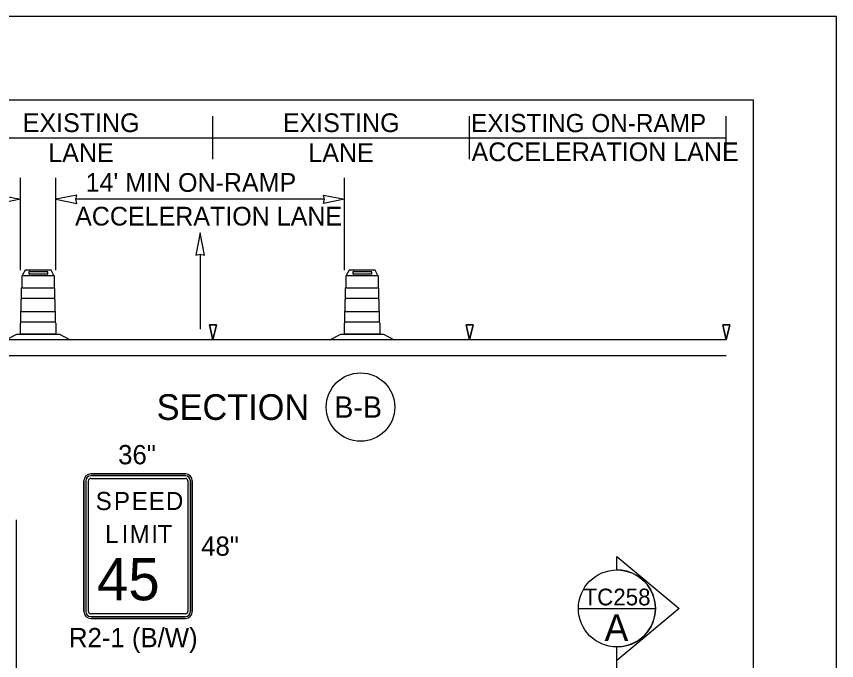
# Model space of a CAD drawing. Extents: x 99999 to 100116, y 99995 to 100013.
# Drawn here: x 100072.995 to 100076.062, y 100008.279 to 100010.687 of the extents above; entities that cross this region are included whole.
import ezdxf

# ---------------------------------------------------------------- set-up
doc = ezdxf.new("R2010")
doc.units = 0
for name, color, linetype in [('SH_GI_PlotLimits', 7, 'Continuous'), ('SH_GI_SectionCut', 7, 'Continuous'), ('SH_GI_SheetBorder', 7, 'Continuous'), ('SH_TI_WZSectionCut', 7, 'Continuous'), ('TR_SN_ConstructionSigns', 7, 'Continuous'), ('TR_WZ_ArrowLeftStrRightTurn', 7, 'Continuous'), ('TR_WZ_TrafficSafetyDrumElev', 7, 'Continuous'), ('TR_WZ_WorkZoneDetails', 7, 'Continuous')]:
    doc.layers.add(name, color=color, linetype=linetype)

msp = doc.modelspace()

# ---------------------------------------------------------------- linework, layer by layer
at = {"layer": 'SH_GI_PlotLimits'}
msp.add_lwpolyline([(100059.0625, 99999.6875), (100076.0625, 99999.6875), (100076.0625, 100010.6875), (100059.0625, 100010.6875)], close=True, dxfattribs=at)
at = {"layer": 'SH_GI_SectionCut'}
for p, q in [((100075.2407, 100008.6178), (100075.2407, 100008.6687)), ((100075.2407, 100008.6687), (100075.4733, 100008.4738)), ((100075.4733, 100008.4738), (100075.2407, 100008.2789)), ((100075.2407, 100008.2789), (100075.2407, 100008.3298)), ((100075.2407, 100006.7109), (100075.2407, 100008.2789))]:
    msp.add_line(p, q, dxfattribs=at)
msp.add_lwpolyline([(100075.0967, 100008.4738), (100075.3847, 100008.4738)], dxfattribs=at)
msp.add_circle((100075.2407, 100008.4738), 0.144, dxfattribs=at)
msp.add_arc((100075.2407, 100008.4738), 0.144, 269.9978, 90.0022, dxfattribs=at)
at = {"layer": 'SH_GI_SheetBorder'}
for p, q in [((100060, 100010.375), (100075.75, 100010.375)), ((100075.75, 100010.375), (100075.75, 100000))]:
    msp.add_line(p, q, dxfattribs=at)
at = {"layer": 'SH_TI_WZSectionCut'}
msp.add_line((100073.01, 100009.7388), (100073.01, 100010.0836), dxfattribs=at)
msp.add_lwpolyline([(100073.01, 100010.0036), (100072.9314, 100009.9882), (100072.935, 100010.0036), (100072.9314, 100010.019)], close=True, dxfattribs=at)
at = {"layer": 'TR_SN_ConstructionSigns'}
for p, q in [((100073.2475, 100008.4622), (100073.2475, 100008.9516)), ((100073.2475, 100008.9516), (100073.2475, 100008.4622)), ((100073.2546, 100008.9516), (100073.2546, 100008.4622)), ((100073.2644, 100008.4622), (100073.2644, 100008.9516)), ((100073.2728, 100008.9769), (100073.6272, 100008.9769)), ((100073.6272, 100008.9769), (100073.2728, 100008.9769)), ((100073.6272, 100008.9699), (100073.2728, 100008.9699)), ((100073.2728, 100008.96), (100073.6272, 100008.96)), ((100073.6357, 100008.9516), (100073.6357, 100008.4622)), ((100073.6455, 100008.4622), (100073.6455, 100008.9516)), ((100073.6525, 100008.9516), (100073.6525, 100008.4622)), ((100073.6525, 100008.4622), (100073.6525, 100008.9516)), ((100073.6272, 100008.4538), (100073.2728, 100008.4538)), ((100073.2728, 100008.4439), (100073.6272, 100008.4439)), ((100073.6272, 100008.4369), (100073.2728, 100008.4369)), ((100073.2728, 100008.4369), (100073.6272, 100008.4369))]:
    msp.add_line(p, q, dxfattribs=at)
for centre, radius, start, end in [((100073.2728, 100008.9516), 0.0253, 90, 180), ((100073.2728, 100008.9516), 0.0253, 90, 180), ((100073.2728, 100008.9516), 0.0183, 90, 180), ((100073.2728, 100008.9516), 0.00844, 90, 180), ((100073.6272, 100008.9516), 0.0253, 360, 90), ((100073.6272, 100008.9516), 0.0253, 360, 90), ((100073.6272, 100008.9516), 0.0183, 0, 90), ((100073.6272, 100008.9516), 0.00844, 360, 90), ((100073.2728, 100008.4622), 0.0253, 180, 270), ((100073.2728, 100008.4622), 0.0253, 180, 270), ((100073.2728, 100008.4622), 0.0183, 180, 270), ((100073.2728, 100008.4622), 0.00844, 180, 270), ((100073.6272, 100008.4622), 0.0253, 270, 360), ((100073.6272, 100008.4622), 0.0183, 270, 360), ((100073.6272, 100008.4622), 0.00844, 270, 0), ((100073.6272, 100008.4622), 0.0253, 270, 360)]:
    msp.add_arc(centre, radius, start, end, dxfattribs=at)
at = {"layer": 'TR_WZ_ArrowLeftStrRightTurn'}
msp.add_line((100073.6818, 100009.7986), (100073.6818, 100009.5187), dxfattribs=at)
msp.add_lwpolyline([(100073.6818, 100009.8787), (100073.6653, 100009.7947), (100073.6818, 100009.7986), (100073.6983, 100009.7947)], close=True, dxfattribs=at)
at = {"layer": 'TR_WZ_TrafficSafetyDrumElev'}
for p, q in [((100073.0167, 100009.7188), (100073.1351, 100009.7188)), ((100073.0167, 100009.7188), (100073.1351, 100009.7188)), ((100073.0443, 100009.734), (100073.1097, 100009.734)), ((100073.1097, 100009.7236), (100073.0443, 100009.7236)), ((100074.2285, 100009.7188), (100074.3469, 100009.7188)), ((100074.2285, 100009.7188), (100074.3469, 100009.7188)), ((100074.2561, 100009.734), (100074.3215, 100009.734)), ((100074.3215, 100009.7236), (100074.2561, 100009.7236)), ((100073.0144, 100009.6724), (100073.1374, 100009.6724)), ((100073.0144, 100009.6325), (100073.0144, 100009.6724)), ((100073.1374, 100009.6724), (100073.1374, 100009.6325)), ((100074.2263, 100009.6724), (100074.3492, 100009.6724)), ((100074.2263, 100009.6325), (100074.2263, 100009.6724)), ((100074.3492, 100009.6724), (100074.3492, 100009.6325)), ((100073.1374, 100009.6325), (100073.0144, 100009.6325)), ((100074.3492, 100009.6325), (100074.2263, 100009.6325)), ((100073.0115, 100009.5844), (100073.1403, 100009.5844)), ((100073.0115, 100009.5445), (100073.0115, 100009.5844)), ((100073.1403, 100009.5844), (100073.1403, 100009.5445)), ((100074.2233, 100009.5844), (100074.3522, 100009.5844)), ((100074.2233, 100009.5445), (100074.2233, 100009.5844)), ((100074.3522, 100009.5844), (100074.3522, 100009.5445)), ((100073.1403, 100009.5445), (100073.0115, 100009.5445)), ((100074.3522, 100009.5445), (100074.2233, 100009.5445))]:
    msp.add_line(p, q, dxfattribs=at)
for points in [[(100073.0159, 100009.676), (100073.0159, 100009.7172)], [(100073.0159, 100009.676), (100073.0159, 100009.7172)], [(100073.1359, 100009.7172), (100073.1359, 100009.676)], [(100073.1359, 100009.7172), (100073.1359, 100009.676)], [(100074.2277, 100009.676), (100074.2277, 100009.7172)], [(100074.2277, 100009.676), (100074.2277, 100009.7172)], [(100074.3477, 100009.7172), (100074.3477, 100009.676)], [(100074.3477, 100009.7172), (100074.3477, 100009.676)], [(100073.0144, 100009.632), (100073.0144, 100009.673)], [(100073.0144, 100009.632), (100073.0144, 100009.673)], [(100073.1374, 100009.673), (100073.1374, 100009.632)], [(100073.1374, 100009.673), (100073.1374, 100009.632)], [(100074.2263, 100009.632), (100074.2263, 100009.673)], [(100074.2263, 100009.632), (100074.2263, 100009.673)], [(100074.3492, 100009.673), (100074.3492, 100009.632)], [(100074.3492, 100009.673), (100074.3492, 100009.632)], [(100073.013, 100009.5879), (100073.013, 100009.629)], [(100073.013, 100009.5879), (100073.013, 100009.629)], [(100073.1389, 100009.629), (100073.1389, 100009.5879)], [(100073.1389, 100009.629), (100073.1389, 100009.5879)], [(100074.2248, 100009.5879), (100074.2248, 100009.629)], [(100074.2248, 100009.5879), (100074.2248, 100009.629)], [(100074.3507, 100009.629), (100074.3507, 100009.5879)], [(100074.3507, 100009.629), (100074.3507, 100009.5879)], [(100073.0115, 100009.5439), (100073.0115, 100009.5849)], [(100073.0115, 100009.5439), (100073.0115, 100009.5849)], [(100073.1403, 100009.5849), (100073.1403, 100009.5439)], [(100073.1403, 100009.5849), (100073.1403, 100009.5439)], [(100074.2233, 100009.5439), (100074.2233, 100009.5849)], [(100074.2233, 100009.5439), (100074.2233, 100009.5849)], [(100074.3522, 100009.5849), (100074.3522, 100009.5439)], [(100074.3522, 100009.5849), (100074.3522, 100009.5439)], [(100073.1418, 100009.5409), (100073.1418, 100009.4988), (100073.01, 100009.4988), (100073.01, 100009.5409)], [(100073.1418, 100009.5409), (100073.1418, 100009.4988), (100073.01, 100009.4988), (100073.01, 100009.5409)], [(100074.3536, 100009.5409), (100074.3536, 100009.4988), (100074.2218, 100009.4988), (100074.2218, 100009.5409)], [(100074.3536, 100009.5409), (100074.3536, 100009.4988), (100074.2218, 100009.4988), (100074.2218, 100009.5409)]]:
    msp.add_lwpolyline(points, dxfattribs=at)
for points in [[(100073.1351, 100009.7188), (100073.1246, 100009.7388), (100073.0272, 100009.7388), (100073.0167, 100009.7188)], [(100074.3469, 100009.7188), (100074.3364, 100009.7388), (100074.239, 100009.7388), (100074.2285, 100009.7188)], [(100072.9559, 100009.4788), (100072.9961, 100009.4988), (100073.1557, 100009.4988), (100073.1959, 100009.4788)], [(100074.1677, 100009.4788), (100074.2079, 100009.4988), (100074.3675, 100009.4988), (100074.4077, 100009.4788)]]:
    msp.add_lwpolyline(points, close=True, dxfattribs=at)
for centre, major_axis, ratio, start_param, end_param in [((100073.0169, 100009.7168), (0, 0.00199), 0.493438, 0.177149, 1.393647), ((100073.0169, 100009.7168), (0, 0.00199), 0.493438, 0.177149, 1.393647), ((100073.0443, 100009.7288), (0, 0.0052), 0.570305, 0, 3.141593), ((100073.1097, 100009.7288), (0, 0.0052), 0.570305, 3.141593, 6.283185), ((100073.1349, 100009.7168), (0, 0.00199), 0.493438, 4.889538, 6.106036), ((100073.1349, 100009.7168), (0, 0.00199), 0.493438, 4.889538, 6.106036), ((100074.2287, 100009.7168), (0, 0.00199), 0.493438, 0.177149, 1.393647), ((100074.2287, 100009.7168), (0, 0.00199), 0.493438, 0.177149, 1.393647), ((100074.2561, 100009.7288), (0, 0.0052), 0.570305, 0, 3.141593), ((100074.3215, 100009.7288), (0, 0.0052), 0.570305, 3.141593, 6.283185), ((100074.3468, 100009.7168), (0, 0.00199), 0.493438, 4.889538, 6.106036), ((100074.3468, 100009.7168), (0, 0.00199), 0.493438, 4.889538, 6.106036), ((100073.0172, 100009.6705), (0, 0.00606), 0.493438, 0.4288, 1.141997), ((100073.0172, 100009.6705), (0, 0.00606), 0.493438, 0.4288, 1.141997), ((100073.1347, 100009.6705), (0, 0.00606), 0.493438, 5.141189, 5.854386), ((100073.1347, 100009.6705), (0, 0.00606), 0.493438, 5.141189, 5.854386), ((100074.229, 100009.6705), (0, 0.00606), 0.493438, 0.4288, 1.141997), ((100074.229, 100009.6705), (0, 0.00606), 0.493438, 0.4288, 1.141997), ((100074.3465, 100009.6705), (0, 0.00606), 0.493438, 5.141189, 5.854386), ((100074.3465, 100009.6705), (0, 0.00606), 0.493438, 5.141189, 5.854386), ((100073.0157, 100009.6265), (0, 0.00606), 0.493438, 0.4288, 1.141997), ((100073.0157, 100009.6265), (0, 0.00606), 0.493438, 0.4288, 1.141997), ((100073.1361, 100009.6265), (0, 0.00606), 0.493438, 5.141189, 5.854386), ((100073.1361, 100009.6265), (0, 0.00606), 0.493438, 5.141189, 5.854386), ((100074.2275, 100009.6265), (0, 0.00606), 0.493438, 0.4288, 1.141997), ((100074.2275, 100009.6265), (0, 0.00606), 0.493438, 0.4288, 1.141997), ((100074.348, 100009.6265), (0, 0.00606), 0.493438, 5.141189, 5.854386), ((100074.348, 100009.6265), (0, 0.00606), 0.493438, 5.141189, 5.854386), ((100073.0142, 100009.5824), (0, 0.00606), 0.493438, 0.4288, 1.141997), ((100073.0142, 100009.5824), (0, 0.00606), 0.493438, 0.4288, 1.141997), ((100073.1376, 100009.5824), (0, 0.00606), 0.493438, 5.141189, 5.854386), ((100073.1376, 100009.5824), (0, 0.00606), 0.493438, 5.141189, 5.854386), ((100074.226, 100009.5824), (0, 0.00606), 0.493438, 0.4288, 1.141997), ((100074.226, 100009.5824), (0, 0.00606), 0.493438, 0.4288, 1.141997), ((100074.3494, 100009.5824), (0, 0.00606), 0.493438, 5.141189, 5.854386), ((100074.3494, 100009.5824), (0, 0.00606), 0.493438, 5.141189, 5.854386), ((100073.0127, 100009.5384), (0, 0.00606), 0.493438, 0.4288, 1.141997), ((100073.0127, 100009.5384), (0, 0.00606), 0.493438, 0.4288, 1.141997), ((100073.1391, 100009.5384), (0, 0.00606), 0.493438, 5.141189, 5.854386), ((100073.1391, 100009.5384), (0, 0.00606), 0.493438, 5.141189, 5.854386), ((100074.2245, 100009.5384), (0, 0.00606), 0.493438, 0.4288, 1.141997), ((100074.2245, 100009.5384), (0, 0.00606), 0.493438, 0.4288, 1.141997), ((100074.3509, 100009.5384), (0, 0.00606), 0.493438, 5.141189, 5.854386), ((100074.3509, 100009.5384), (0, 0.00606), 0.493438, 5.141189, 5.854386)]:
    msp.add_ellipse(centre, major_axis=major_axis, ratio=ratio, start_param=start_param, end_param=end_param, dxfattribs=at)
at = {"layer": 'TR_WZ_WorkZoneDetails'}
for p, q in [((100073.73, 100010.154), (100073.73, 100010.314)), ((100074.69, 100010.154), (100074.69, 100010.314)), ((100075.65, 100010.154), (100075.65, 100010.314)), ((100072.77, 100010.234), (100073.73, 100010.234)), ((100073.73, 100010.234), (100074.69, 100010.234)), ((100074.69, 100010.234), (100075.65, 100010.234)), ((100073.1418, 100009.7388), (100073.1418, 100010.0836)), ((100074.2218, 100009.7388), (100074.2218, 100010.0836)), ((100074.1468, 100010.0036), (100073.2168, 100010.0036)), ((100075.65, 100009.4787), (100071.97, 100009.4787)), ((100075.65, 100009.4187), (100071.97, 100009.4187)), ((100072.9948, 100007.6879), (100072.9948, 100008.8048))]:
    msp.add_line(p, q, dxfattribs=at)
for points in [[(100073.1418, 100010.0036), (100073.2204, 100009.9882), (100073.2168, 100010.0036), (100073.2204, 100010.019)], [(100074.2218, 100010.0036), (100074.1432, 100009.9882), (100074.1468, 100010.0036), (100074.1432, 100010.019)], [(100073.73, 100009.4787), (100073.7166, 100009.5346), (100073.7433, 100009.5346)], [(100074.69, 100009.4787), (100074.6766, 100009.5346), (100074.7033, 100009.5346)], [(100075.65, 100009.4787), (100075.6366, 100009.5346), (100075.6633, 100009.5346)]]:
    msp.add_lwpolyline(points, close=True, dxfattribs=at)
for points in [[(100073.7433, 100009.5346), (100073.7166, 100009.5346), (100073.73, 100009.4787), (100073.7433, 100009.5346)], [(100074.7033, 100009.5346), (100074.6766, 100009.5346), (100074.69, 100009.4787), (100074.7033, 100009.5346)], [(100075.6633, 100009.5346), (100075.6366, 100009.5346), (100075.65, 100009.4787), (100075.6633, 100009.5346)]]:
    msp.add_lwpolyline(points, dxfattribs=at)
msp.add_circle((100074.2819, 100009.2268), 0.128, dxfattribs=at)

# ---------------------------------------------------------------- texts
at = {"layer": 'SH_GI_SectionCut'}
msp.add_text('TC258', height=0.0625, dxfattribs=at).set_placement((100075.1158, 100008.4854))
msp.add_text('A', height=0.1, rotation=359.99, dxfattribs=at).set_placement((100075.1945, 100008.3518))
at = {"layer": 'TR_SN_ConstructionSigns'}
for s, height, p in [('36"', 0.072, (100073.3753, 100009.0129)), ('S', 0.0675, (100073.2914, 100008.8419)), ('P', 0.0675, (100073.3596, 100008.8419)), ('E', 0.0675, (100073.4257, 100008.8419)), ('E', 0.0675, (100073.4899, 100008.8419)), ('D', 0.0675, (100073.554, 100008.8419)), ('L', 0.0675, (100073.3265, 100008.7182)), ('I', 0.0675, (100073.3886, 100008.7182)), ('M', 0.0675, (100073.4183, 100008.7182)), ('I', 0.0675, (100073.4993, 100008.7182)), ('T', 0.0675, (100073.5229, 100008.7182)), ('48"', 0.072, (100073.6858, 100008.6709)), ('R2-1 (B/W)', 0.072, (100073.1913, 100008.3289))]:
    msp.add_text(s, height=height, rotation=360, dxfattribs=at).set_placement(p)
msp.add_text('45', height=0.1575, dxfattribs=at).set_placement((100073.2965, 100008.5044))
at = {"layer": 'TR_WZ_WorkZoneDetails'}
for s, height, p in [('EXISTING', 0.07, (100073.0185, 100010.255)), ('EXISTING', 0.07, (100073.9912, 100010.255)), ('EXISTING ON-RAMP', 0.068, (100074.6955, 100010.2547)), ('LANE', 0.07, (100073.1142, 100010.143)), ('LANE', 0.07, (100074.0869, 100010.143)), ('ACCELERATION LANE', 0.07, (100074.6973, 100010.1463)), ("14' MIN ON-RAMP", 0.07, (100073.2537, 100010.0316)), ('ACCELERATION LANE', 0.07, (100073.2144, 100009.9056))]:
    msp.add_text(s, height=height, dxfattribs=at).set_placement(p)
for s, height, p in [('SECTION', 0.096, (100073.5194, 100009.1788)), ('B-B', 0.08, (100074.1839, 100009.1868))]:
    msp.add_text(s, height=height, rotation=360, dxfattribs=at).set_placement(p)

doc.saveas('drawing.dxf')
